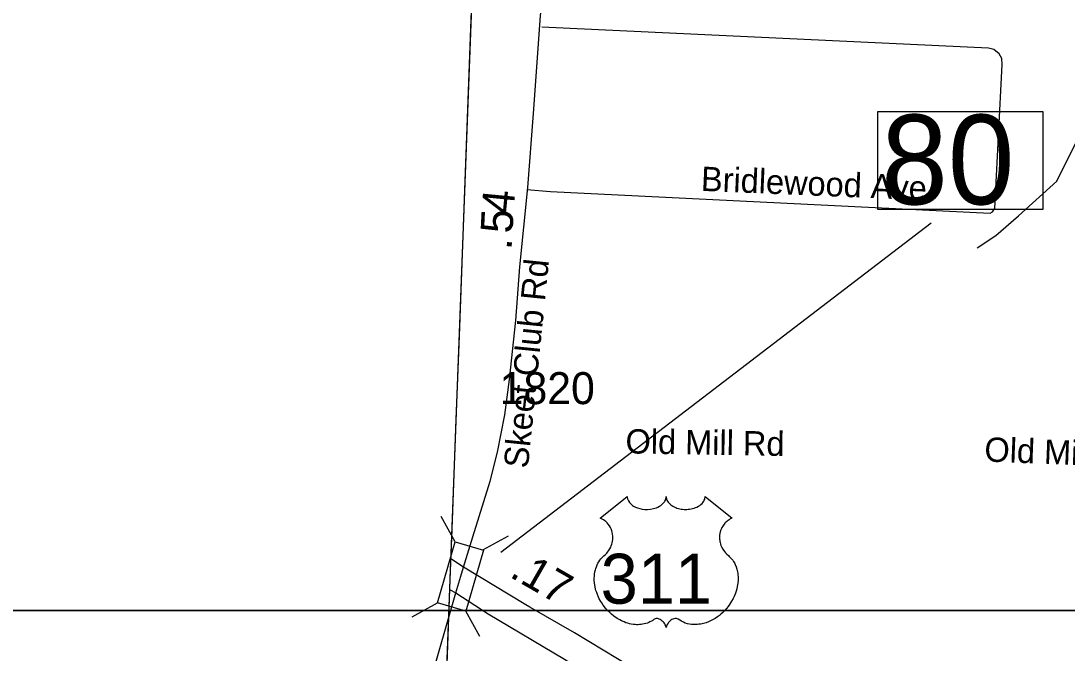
# Model space of a CAD drawing. Extents: x 1662474 to 1856135, y 779280 to 917889.
# Drawn here: x 1689866 to 1693953, y 826421 to 828890 of the extents above; entities that cross this region are included whole.
import ezdxf

# ---------------------------------------------------------------- set-up
doc = ezdxf.new("R2010")
doc.units = 0
for name, color, linetype in [('Exist Boundary Political City Limit New', 7, 'Continuous'), ('Exist Boundary Political CountyLine', 7, 'Continuous'), ('Exist Hydrographic Misc Water Feature', 7, 'Continuous'), ('Exist Road Non-System Type 51', 7, 'Continuous'), ('Exist Road Non-System Type 51 Label', 7, 'Continuous'), ('Exist Road Primary US Divided Attributed', 7, 'Continuous'), ('Exist Road Primary US Mileage Hundredths English Label', 7, 'Continuous'), ('Exist Road Primary US Shield CELL', 7, 'Continuous'), ('Exist Road Primary US Shield Number Label', 7, 'Continuous'), ('Exist Road Secondary Mileage Tenths English Label', 7, 'Continuous'), ('Exist Road Secondary Structure Standard Bridge CELL', 7, 'Continuous'), ('Exist Road Secondary Structure Standard Bridge Number Label', 7, 'Continuous'), ('Exist Road Secondary Type 51 Attributed', 7, 'Continuous'), ('Exist Road Secondary Type 51 Label', 7, 'Continuous'), ('Exist Road Secondary Type 51 Number Label', 7, 'Continuous'), ('Map Preparation Boundary City Limit Buffer Line', 7, 'Continuous'), ('Map Preparation Inset Cut Line', 7, 'Continuous')]:
    doc.layers.add(name, color=color, linetype=linetype)

msp = doc.modelspace()

# ---------------------------------------------------------------- linework, layer by layer
at = {"layer": 'Exist Boundary Political City Limit New'}
msp.add_lwpolyline([(1691631.5, 829099.9), (1691622.5, 828862.2), (1691600.1, 828264.7), (1691577.5, 827659.8), (1691565.2, 827333.1), (1691547.9, 826870.2), (1691543.2, 826747.3), (1691539, 826634.2), (1691522.6, 826195.4)], dxfattribs=at)
at = {"layer": 'Exist Boundary Political CountyLine'}
msp.add_lwpolyline([(1693532.8, 878638.3), (1693519.9, 877349.9), (1693492, 876609.6), (1693453.8, 875667.6), (1693430.2, 875135.3), (1693375.3, 874115.3), (1693330.7, 873313.6), (1693283.8, 872475.6), (1693250.6, 871813.5), (1693208.1, 871017.3), (1693160.5, 870131.4), (1693122.4, 869369.3), (1693086.5, 868609.1), (1693046.7, 867715.1), (1693006.5, 866759), (1692985.5, 866061), (1692761.5, 860283.7), (1692552.7, 854372.1), (1692258.3, 846140.6), (1691699.3, 830912), (1691456.7, 824436.5)], dxfattribs=at)
at = {"layer": 'Exist Hydrographic Misc Water Feature'}
msp.add_lwpolyline([(1693601.4, 828004.4), (1693674.2, 828052.1), (1693763.1, 828128.3), (1693912.9, 828264.7), (1693947.7, 828336.2), (1693995.1, 828428), (1694050.2, 828510.6), (1694191.8, 828647.3), (1694341.9, 828796.8), (1694416.8, 828864.2), (1694473.3, 828913.2)], dxfattribs=at)
at = {"layer": 'Exist Road Non-System Type 51'}
msp.add_lwpolyline([(1691842.6, 828231.7), (1691934.5, 828224.1), (1693652.1, 828139.9), (1693661.8, 828144.9), (1693670.6, 828157.4), (1693699.9, 828720.2), (1693697.8, 828743), (1693687.5, 828762.1), (1693667.2, 828778.2), (1693646.6, 828784.2), (1691901.4, 828865.2)], dxfattribs=at)
at = {"layer": 'Exist Road Primary US Divided Attributed'}
msp.add_line((1691540.4, 826669.9), (1691565.4, 826656.9), dxfattribs=at)
for points in [[(1691594.9, 826756.5), (1691545.1, 826789.6)], [(1692308.8, 826331.1), (1692028.7, 826500.7), (1691854.4, 826601), (1691839, 826609.7), (1691594.9, 826756.5)], [(1691565.4, 826656.9), (1691691.9, 826574.4), (1691989.4, 826397.3), (1692261.6, 826229.9), (1692385.2, 826152.5), (1692498.1, 826080.7), (1692575.8, 826027.9), (1692657.9, 825966.4), (1692730.5, 825904.1), (1692771, 825868.4), (1692818.9, 825822.8), (1692928.8, 825717.8), (1692989.6, 825645.3), (1693075.5, 825559.4), (1693173.8, 825437.7), (1693229.9, 825355.9), (1693322.3, 825224.8), (1693386.4, 825138.7), (1693448.7, 825040.3), (1693621.4, 824772.1)]]:
    msp.add_lwpolyline(points, dxfattribs=at)
at = {"layer": 'Exist Road Primary US Shield CELL'}
msp.add_lwpolyline([(1692234.8, 827033.2), (1692235, 827028.8), (1692236.1, 827023.6), (1692236.9, 827020.9), (1692239.4, 827015.7), (1692243.4, 827009.6), (1692249, 827003.7), (1692255.4, 826998.4), (1692259.6, 826995.7), (1692266.9, 826991.8), (1692275.1, 826988.3), (1692284.3, 826985.7), (1692293.6, 826983.8), (1692303.8, 826982.7), (1692313.9, 826982.5), (1692324.9, 826983.3), (1692336.9, 826985.6), (1692342.5, 826987.1), (1692348.7, 826989.2), (1692354.5, 826991.6), (1692360.8, 826995), (1692365.9, 826998.3), (1692369.9, 827001.1), (1692375.5, 827006.5), (1692380, 827012.1), (1692381.9, 827015.3), (1692383.6, 827018.3), (1692385.8, 827024.7), (1692386.4, 827027.5), (1692386.9, 827033.4), (1692387.2, 827028.5), (1692387.7, 827025.4), (1692388.5, 827022.4), (1692389.8, 827019.2), (1692392.1, 827014.6), (1692394.6, 827010.9), (1692399.3, 827005.3), (1692402.3, 827002.5), (1692405, 827000.3), (1692412.2, 826995.4), (1692420.6, 826991.1), (1692424.8, 826989.3), (1692429, 826987.8), (1692434.4, 826986.1), (1692440, 826984.8), (1692445.5, 826983.9), (1692451.2, 826983.1), (1692457, 826982.6), (1692461.7, 826982.5), (1692467.4, 826982.6), (1692472.8, 826982.9), (1692478.2, 826983.5), (1692484.3, 826984.5), (1692489.1, 826985.6), (1692495.5, 826987.3), (1692501.3, 826989.3), (1692506.4, 826991.5), (1692512.9, 826995), (1692518.3, 826998.3), (1692522.2, 827001.5), (1692526.8, 827005.7), (1692531.2, 827010.8), (1692533.8, 827014.5), (1692535.6, 827018.3), (1692537.3, 827022.4), (1692538.3, 827026.6), (1692538.8, 827030.3), (1692538.9, 827033.5), (1692645.2, 826948.8), (1692642.7, 826947.9), (1692636.9, 826945.1), (1692632.4, 826942.4), (1692625, 826937.2), (1692621.9, 826934.4), (1692618.8, 826931.4), (1692615.9, 826928.3), (1692613.3, 826925.3), (1692610.3, 826921.1), (1692607.5, 826916.8), (1692604.8, 826912.1), (1692602.8, 826908), (1692599.6, 826899.5), (1692598, 826894.1), (1692597, 826889.5), (1692595.7, 826880), (1692595.4, 826875.5), (1692595.4, 826871), (1692595.7, 826866.3), (1692596.1, 826861.8), (1692596.9, 826857.1), (1692597.7, 826852.9), (1692599, 826847.8), (1692600.9, 826841.9), (1692603.2, 826836.2), (1692608.1, 826827), (1692614.3, 826817.6), (1692618.8, 826812.3), (1692623.2, 826807.8), (1692629.7, 826802.3), (1692633.3, 826799.1), (1692637.3, 826795), (1692644, 826787.3), (1692646.7, 826783.7), (1692649.4, 826779.6), (1692651.9, 826775.4), (1692654.5, 826770.9), (1692656.5, 826766.9), (1692660.2, 826757.8), (1692662.9, 826748.9), (1692664.2, 826744.3), (1692666.2, 826733.9), (1692666.9, 826728.7), (1692667.7, 826718.5), (1692667.8, 826706.2), (1692666.8, 826694.6), (1692664.6, 826680.9), (1692662.8, 826672.8), (1692660, 826663.3), (1692657.3, 826655.1), (1692652.4, 826642.9), (1692648.1, 826634.1), (1692642.6, 826623.8), (1692638.7, 826617.6), (1692634.3, 826611), (1692628.7, 826603.3), (1692622.2, 826595.1), (1692614.3, 826586.5), (1692608, 826580.2), (1692599.7, 826572.8), (1692594.7, 826568.6), (1692587.5, 826563.2), (1692577.7, 826556.7), (1692568.1, 826551.1), (1692559.8, 826546.9), (1692552.6, 826543.8), (1692543.1, 826540.2), (1692527.4, 826535.9), (1692521.7, 826534.7), (1692515, 826533.7), (1692508.6, 826533), (1692502.5, 826532.7), (1692494.2, 826532.7), (1692486, 826533.3), (1692478.2, 826534.4), (1692470.1, 826536.1), (1692461.6, 826538.6), (1692453.9, 826541.6), (1692446.1, 826545.5), (1692433, 826553.8), (1692429.2, 826555.8), (1692427.1, 826556.3), (1692422, 826556.6), (1692417.2, 826555.6), (1692412.3, 826553.6), (1692409.4, 826552.1), (1692405.4, 826549.5), (1692402.4, 826547.1), (1692398.8, 826543.6), (1692396.3, 826540.8), (1692394.3, 826538.5), (1692390.6, 826532.7), (1692389.3, 826529.9), (1692387.9, 826526.3), (1692386.7, 826521), (1692385.1, 826527.7), (1692383.1, 826532.1), (1692380.9, 826535.9), (1692378.5, 826539.2), (1692374.8, 826543.5), (1692371.5, 826546.7), (1692367.5, 826549.9), (1692363.2, 826552.5), (1692359.8, 826554.3), (1692356.6, 826555.5), (1692352.8, 826556.4), (1692349.7, 826556.6), (1692347.1, 826556.6), (1692343.5, 826555.8), (1692338.7, 826552.3), (1692334.2, 826549.2), (1692329.2, 826546.1), (1692323.3, 826543), (1692319, 826540.9), (1692313.9, 826538.9), (1692307.8, 826536.9), (1692301.3, 826535.2), (1692294.6, 826533.9), (1692288.7, 826533), (1692282.3, 826532.4), (1692276.6, 826532.2), (1692270.7, 826532.3), (1692265.1, 826532.7), (1692258.6, 826533.3), (1692250.6, 826534.5), (1692243.9, 826536), (1692236.9, 826537.9), (1692229.7, 826540.1), (1692222, 826543.1), (1692212.3, 826547.3), (1692205.6, 826550.7), (1692195, 826556.8), (1692182.5, 826565.4), (1692173.2, 826573), (1692166.3, 826579.3), (1692156.2, 826589.6), (1692150.3, 826596.3), (1692140.9, 826608.3), (1692135, 826617.1), (1692131.1, 826623.5), (1692125.5, 826633.8), (1692122.4, 826640.2), (1692118.3, 826649.7), (1692115.2, 826658.3), (1692112.5, 826666.4), (1692111.1, 826671.6), (1692109.1, 826680.7), (1692107.9, 826687.2), (1692106.7, 826696.1), (1692106, 826705.4), (1692105.9, 826714), (1692106.1, 826721.2), (1692106.9, 826729.5), (1692108.4, 826738.4), (1692110.1, 826746), (1692111.6, 826751.5), (1692113.9, 826758.1), (1692116.8, 826765.5), (1692120.3, 826772.5), (1692123.7, 826778.3), (1692127.9, 826784.6), (1692132.1, 826789.9), (1692137.5, 826795.8), (1692143.1, 826801.3), (1692148.3, 826805.5), (1692154.5, 826811.5), (1692157.7, 826815.1), (1692161.5, 826820.2), (1692164.6, 826824.9), (1692167, 826829.1), (1692170.3, 826835.3), (1692172.2, 826840), (1692174.7, 826847.2), (1692175.9, 826852.2), (1692177.2, 826858.6), (1692178, 826864.7), (1692178.3, 826872.3), (1692178.1, 826878.6), (1692177.3, 826886), (1692175.9, 826893), (1692174.2, 826899.2), (1692171.6, 826906.2), (1692169.2, 826911.3), (1692165.1, 826918.3), (1692160.6, 826924.8), (1692155.9, 826930.1), (1692151.2, 826934.8), (1692146.7, 826938.3), (1692142.4, 826941.4), (1692137, 826944.6), (1692131.8, 826947.2), (1692128.5, 826948.5)], close=True, dxfattribs=at)
at = {"layer": 'Exist Road Secondary Structure Standard Bridge CELL'}
for p, q in [((1691562.3, 826855.8), (1691507.7, 826954.9)), ((1691671, 826824.3), (1691770.1, 826879)), ((1691393.7, 826563.2), (1691492.9, 826617.9)), ((1691658.7, 826486.5), (1691604.1, 826585.7))]:
    msp.add_line(p, q, dxfattribs=at)
msp.add_lwpolyline([(1691492.9, 826617.9), (1691561.8, 826856), (1691673, 826823.8), (1691604.1, 826585.7)], close=True, dxfattribs=at)
at = {"layer": 'Exist Road Secondary Structure Standard Bridge Number Label'}
msp.add_line((1691740.1, 826815.3), (1693421.9, 828101.4), dxfattribs=at)
msp.add_lwpolyline([(1693214.3, 828536.2), (1693858.4, 828536.2), (1693858.4, 828153.9), (1693214.3, 828153.9)], close=True, dxfattribs=at)
at = {"layer": 'Exist Road Secondary Type 51 Attributed'}
for points in [[(1691594.9, 826756.5), (1691630.8, 826875.1), (1691698.8, 827092.3), (1691727.2, 827205.6), (1691756.1, 827351.9), (1691774.1, 827489.3), (1691798.9, 827720.7), (1691815.4, 827930), (1691845.7, 828239.6), (1691867.8, 828528.8), (1691895.3, 828909.9), (1691930.7, 829233.4)], [(1691565.4, 826656.9), (1691584.6, 826721.8), (1691594.9, 826756.5)], [(1691373.6, 825838.3), (1691429.6, 826185.6), (1691565.4, 826656.9)]]:
    msp.add_lwpolyline(points, dxfattribs=at)
at = {"layer": 'Map Preparation Boundary City Limit Buffer Line'}
msp.add_lwpolyline([(1691631.5, 829099.9), (1691622.5, 828862.2), (1691600.1, 828264.7), (1691577.5, 827659.8), (1691565.2, 827333.1), (1691547.9, 826870.2), (1691543.2, 826747.3), (1691539, 826634.2), (1691522.6, 826195.4)], dxfattribs=at)
at = {"layer": 'Map Preparation Inset Cut Line'}
for points in [[(1731035.7, 826588.1), (1668486.3, 826588.1), (1668486.3, 870408.9), (1731035.7, 870408.9)], [(1731035.7, 782767.4), (1668486.3, 782767.4), (1668486.3, 826588.1), (1731035.7, 826588.1)]]:
    msp.add_lwpolyline(points, close=True, dxfattribs=at)

# ---------------------------------------------------------------- texts
at = {"layer": 'Exist Road Non-System Type 51 Label'}
for s, rotation, p in [('Bridlewood Ave', 357.5844, (1692521.2, 828226.6)), ('Old Mill Rd', 359.0539, (1692227.3, 827201.4)), ('Old Mill Rd', 357.8266, (1693628.8, 827169.8))]:
    msp.add_text(s, height=95, rotation=rotation, dxfattribs=at).set_placement(p)
at = {"layer": 'Exist Road Primary US Mileage Hundredths English Label'}
msp.add_text('.17', height=125, rotation=330.0859, dxfattribs=at).set_placement((1691770.6, 826721.3))
at = {"layer": 'Exist Road Primary US Shield Number Label'}
msp.add_text('311', height=195, dxfattribs=at).set_placement((1692130.9, 826614.4))
at = {"layer": 'Exist Road Secondary Mileage Tenths English Label'}
for s, rotation, p in [('4', 84.5653, (1691788.6, 828132.1)), ('5', 87.135, (1691786.2, 828058.7)), ('.', 84.7453, (1691781.6, 827993.9))]:
    msp.add_text(s, height=125, rotation=rotation, dxfattribs=at).set_placement(p)
at = {"layer": 'Exist Road Secondary Structure Standard Bridge Number Label'}
msp.add_text('80', height=350, dxfattribs=at).set_placement((1693226.9, 828173.7))
at = {"layer": 'Exist Road Secondary Type 51 Label'}
msp.add_text('Skeet Club Rd', height=95, rotation=84.1965, dxfattribs=at).set_placement((1691846.4, 827140.5))
at = {"layer": 'Exist Road Secondary Type 51 Number Label'}
msp.add_text('1820', height=125, dxfattribs=at).set_placement((1691736.2, 827393.5))

doc.saveas('drawing.dxf')
